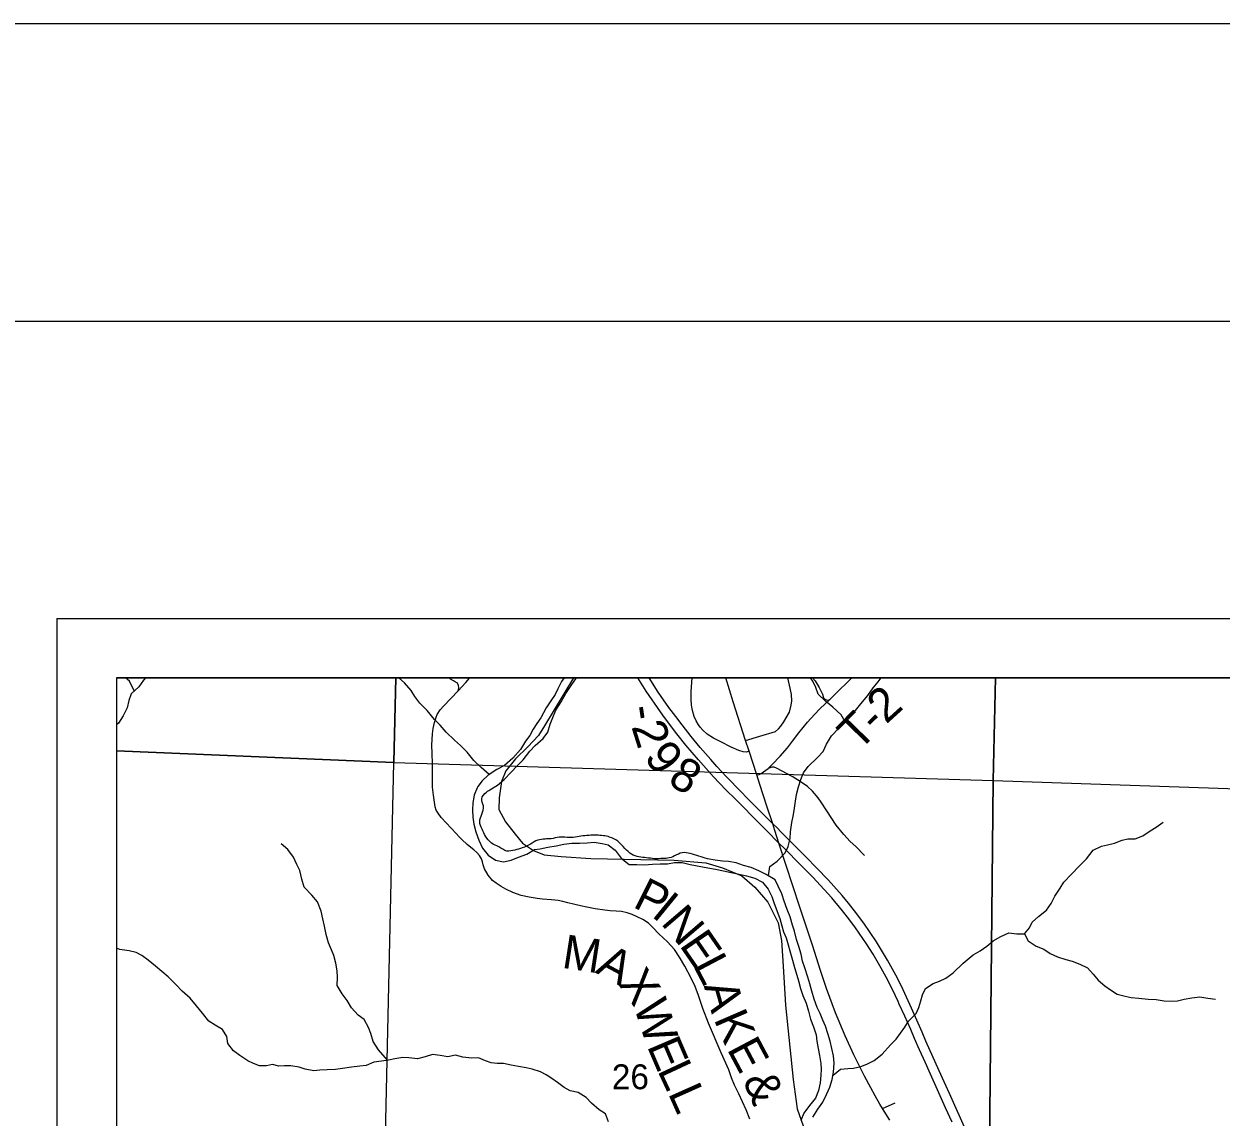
# Model space of a CAD drawing. Extents: x 0 to 34, y 0 to 22.
# Drawn here: x 1.945 to 3.957, y 20.162 to 22 of the extents above; entities that cross this region are included whole.
import ezdxf

# ---------------------------------------------------------------- set-up
doc = ezdxf.new("R2010")
doc.units = 0
for name, color, linetype in [('Default', 7, 'Continuous'), ('GM_X_Interstate_Route', 7, 'Continuous'), ('GM_X_Major_River', 7, 'Continuous'), ('GM_X_Minor_River', 7, 'Continuous'), ('GM_X_Rail_Line', 7, 'Continuous'), ('GM_X_Section', 7, 'Continuous'), ('GM_X_Section_Text', 7, 'Continuous'), ('GM_X_State_Route', 7, 'Continuous'), ('GM_X_Township_Road', 7, 'Continuous'), ('GM_X_Township_Road_Text', 7, 'Continuous'), ('SH_Border', 7, 'Continuous'), ('SH_Cut_Line', 7, 'Continuous'), ('SH_Data', 7, 'Continuous')]:
    doc.layers.add(name, color=color, linetype=linetype)

msp = doc.modelspace()

# ---------------------------------------------------------------- linework, layer by layer
at = {"layer": 'Default'}
for points in [[(2.5696, 20.9), (2.1, 20.9), (2.1, 20.7777), (2.5664, 20.7581)], [(3.5777, 20.9), (2.5696, 20.9), (2.5664, 20.7581), (3.5738, 20.7275)], [(4.5799, 20.9), (3.5777, 20.9), (3.5738, 20.7275), (4.5766, 20.6934)], [(2.1, 20.7777), (2.1, 19.7647), (2.5439, 19.7556), (2.5664, 20.7581)]]:
    msp.add_lwpolyline(points, close=True, dxfattribs=at)
at = {"layer": 'GM_X_Interstate_Route'}
for points in [[(3.5047, 20.1532), (3.4936, 20.1773), (3.4827, 20.2022), (3.4662, 20.239), (3.46, 20.253), (3.4503, 20.2747), (3.4418, 20.2939), (3.4352, 20.3086), (3.4251, 20.3315), (3.416, 20.3515), (3.414, 20.356), (3.4042, 20.3772), (3.394, 20.3967), (3.3857, 20.4119), (3.3719, 20.4354), (3.3608, 20.4531), (3.3423, 20.4799), (3.3313, 20.495), (3.3206, 20.5086), (3.3028, 20.5301), (3.2897, 20.5444), (3.2708, 20.565), (3.2495, 20.5863), (3.2235, 20.6126), (3.2136, 20.6225), (3.1926, 20.6438), (3.1685, 20.6678), (3.1541, 20.6825), (3.1406, 20.696), (3.1247, 20.7121), (3.1038, 20.7338), (3.0785, 20.7621), (3.0574, 20.7869), (3.0423, 20.8059), (3.0214, 20.8337), (3.0144, 20.8429), (2.9907, 20.8779), (2.9766, 20.9)], [(3.2107, 20.6479), (3.2036, 20.655), (3.16, 20.6987), (3.1504, 20.7087), (3.1258, 20.7338), (3.1094, 20.7512), (3.099, 20.7627), (3.0811, 20.7833), (3.0662, 20.8016), (3.0509, 20.821), (3.0402, 20.8351), (3.0285, 20.8505), (3.0108, 20.876), (2.9956, 20.9)], [(3.5299, 20.1347), (3.5004, 20.2012), (3.4943, 20.2148), (3.4833, 20.2395), (3.4609, 20.2895), (3.4547, 20.3041), (3.4365, 20.3447), (3.4226, 20.3753), (3.413, 20.395), (3.3965, 20.4254), (3.3778, 20.4561), (3.3566, 20.4875), (3.3409, 20.5084), (3.3307, 20.5214), (3.32, 20.5343), (3.2965, 20.5605), (3.2776, 20.5801), (3.2589, 20.5992), (3.2177, 20.6409), (3.2107, 20.6479)]]:
    msp.add_lwpolyline(points, dxfattribs=at)
at = {"layer": 'GM_X_Major_River'}
for points in [[(2.8527, 20.9), (2.8484, 20.8942), (2.842, 20.882), (2.8376, 20.8721), (2.8305, 20.8618), (2.8226, 20.8496), (2.8133, 20.8332), (2.8066, 20.8237), (2.8006, 20.8138), (2.795, 20.8031), (2.7875, 20.7936), (2.7793, 20.7798), (2.7666, 20.7653), (2.7526, 20.7531), (2.7398, 20.7461), (2.7252, 20.7365), (2.7146, 20.7273), (2.7076, 20.7175)], [(2.7258, 20.711), (2.7276, 20.7119), (2.7408, 20.72), (2.7517, 20.7295), (2.7637, 20.7414), (2.7739, 20.7525), (2.784, 20.7621), (2.7952, 20.7769), (2.8038, 20.7865), (2.8174, 20.798), (2.8252, 20.8091), (2.8289, 20.8224), (2.8337, 20.8334), (2.8385, 20.846), (2.8475, 20.8601), (2.8553, 20.8738), (2.8647, 20.8872), (2.8737, 20.9)], [(2.7076, 20.7175), (2.7064, 20.7151), (2.7016, 20.7029), (2.6994, 20.69), (2.6984, 20.6779), (2.6993, 20.6661), (2.7009, 20.654), (2.704, 20.6411), (2.7091, 20.6275), (2.7156, 20.6139), (2.7248, 20.6019), (2.7374, 20.5936), (2.751, 20.5911), (2.7635, 20.5935), (2.7759, 20.5989), (2.7899, 20.6039), (2.8027, 20.6113), (2.8125, 20.6125), (2.8254, 20.6156), (2.8394, 20.618), (2.8522, 20.6204), (2.8655, 20.622), (2.8787, 20.6222), (2.8912, 20.6227), (2.9033, 20.6239), (2.9166, 20.6214), (2.9264, 20.6192), (2.9386, 20.6102), (2.9486, 20.597), (2.9619, 20.5865), (2.9748, 20.5862), (2.9877, 20.5859), (3.0013, 20.5868), (3.0142, 20.5873), (3.0263, 20.5874), (3.0384, 20.5898), (3.0513, 20.5895), (3.0645, 20.5862), (3.094, 20.5808)], [(3.2705, 20.1616), (3.279, 20.1746), (3.2876, 20.1864), (3.2939, 20.1994), (3.2995, 20.212), (3.3035, 20.2246), (3.3057, 20.2371), (3.3066, 20.2523), (3.3053, 20.2648), (3.2997, 20.289), (3.2958, 20.3019), (3.2918, 20.3147), (3.2876, 20.3246), (3.2829, 20.3359), (3.2778, 20.3457), (3.2727, 20.3597), (3.2691, 20.3733), (3.2656, 20.3854), (3.2624, 20.3971), (3.2573, 20.4123), (3.2534, 20.424), (3.251, 20.4357), (3.247, 20.4482), (3.2435, 20.4603), (3.2399, 20.4743), (3.2367, 20.4841), (3.2324, 20.4981), (3.2277, 20.5106), (3.2226, 20.5246), (3.2186, 20.5371), (3.2124, 20.5499), (3.2075, 20.5604), (3.1925, 20.5698), (3.1799, 20.5757), (3.1669, 20.5812), (3.1543, 20.5849), (3.1417, 20.5889), (3.1288, 20.5914), (3.1189, 20.5917), (3.1064, 20.5934), (3.0934, 20.5956)], [(3.094, 20.5808), (3.1073, 20.5786), (3.1206, 20.5758), (3.1332, 20.5729), (3.1469, 20.57), (3.1594, 20.5675), (3.1732, 20.5635), (3.1861, 20.5568), (3.1954, 20.5451), (3.202, 20.5327), (3.2059, 20.521), (3.2153, 20.4953), (3.2185, 20.4832), (3.2213, 20.4733), (3.226, 20.4631), (3.2291, 20.4514), (3.2319, 20.4412), (3.2363, 20.4253), (3.2398, 20.4132), (3.2438, 20.4003), (3.2469, 20.3905), (3.2501, 20.378), (3.254, 20.3659), (3.2595, 20.3531), (3.2635, 20.3395), (3.2667, 20.3262), (3.2717, 20.3134), (3.2761, 20.2998), (3.2777, 20.2895), (3.2798, 20.2767), (3.2822, 20.2649), (3.2842, 20.2517), (3.2847, 20.2422), (3.2841, 20.2319), (3.2831, 20.2194), (3.2802, 20.2064), (3.275, 20.1931), (3.2649, 20.1808), (3.2556, 20.1682), (3.2508, 20.156)]]:
    msp.add_lwpolyline(points, dxfattribs=at)
msp.add_spline([(3.0934, 20.5956), (3.0644, 20.6048), (3.0511, 20.6062), (3.0383, 20.6008), (3.0262, 20.5969), (3.0187, 20.5965), (3.0043, 20.596), (2.991, 20.5977), (2.9785, 20.5991), (2.966, 20.6036), (2.9549, 20.6133), (2.9427, 20.6254), (2.929, 20.6325), (2.9187, 20.6347), (2.9066, 20.6357), (2.8945, 20.6352), (2.8809, 20.6339), (2.868, 20.6319), (2.854, 20.6322), (2.8442, 20.6321), (2.8306, 20.6297), (2.8207, 20.6292), (2.8083, 20.6272), (2.7962, 20.6207), (2.7822, 20.6141), (2.7698, 20.6106), (2.7565, 20.609), (2.7429, 20.616), (2.7307, 20.6224), (2.7207, 20.6341), (2.7146, 20.6458), (2.7107, 20.6586), (2.7144, 20.6708), (2.7169, 20.6849), (2.7141, 20.697), (2.722, 20.708), (2.7258, 20.711)], degree=3, dxfattribs=at)
at = {"layer": 'GM_X_Minor_River'}
for points in [[(2.1491, 20.9), (2.1457, 20.8966), (2.1375, 20.8851), (2.1247, 20.8736), (2.121, 20.8619), (2.1181, 20.8497), (2.1114, 20.8364), (2.1036, 20.8242), (2.1, 20.821)], [(2.1301, 20.8785), (2.1219, 20.8945), (2.1155, 20.9)], [(2.7268, 20.7376), (2.7133, 20.7494), (2.7007, 20.7611), (2.6899, 20.775), (2.6785, 20.7867), (2.6682, 20.7957), (2.6541, 20.8088), (2.6441, 20.8205), (2.6349, 20.8303), (2.6223, 20.8453), (2.6101, 20.8577), (2.6017, 20.8687), (2.5955, 20.8792), (2.5841, 20.8917), (2.5749, 20.9)], [(3.1963, 20.5674), (3.1985, 20.5829), (3.211, 20.592), (3.2242, 20.6058), (3.2294, 20.6168), (3.2324, 20.6298), (3.2334, 20.6411), (3.2356, 20.6571), (3.2378, 20.6677), (3.2396, 20.6772), (3.2411, 20.689), (3.2433, 20.7042), (3.2466, 20.7171), (3.2503, 20.7293), (3.2552, 20.7407), (3.2627, 20.7514), (3.2785, 20.7663), (3.288, 20.7762), (3.2936, 20.7888), (3.3019, 20.8025), (3.3147, 20.8159), (3.3283, 20.8296), (3.3381, 20.8399), (3.3512, 20.8567), (3.3629, 20.8708), (3.3719, 20.8834), (3.3806, 20.8933), (3.3857, 20.9)], [(3.325, 20.8264), (3.3183, 20.8379), (3.3046, 20.8511), (3.292, 20.8613), (3.2797, 20.8729), (3.2759, 20.8839), (3.2705, 20.8949), (3.267, 20.9)], [(3.3048, 20.2319), (3.3173, 20.2424), (3.3295, 20.2433), (3.3389, 20.2437), (3.3515, 20.2468), (3.3617, 20.2503), (3.3738, 20.2565), (3.387, 20.2672), (3.4013, 20.2832), (3.4108, 20.2928), (3.4179, 20.3027), (3.4254, 20.313), (3.4314, 20.3229), (3.4443, 20.3355), (3.4491, 20.3458), (3.4521, 20.3572), (3.4551, 20.3671), (3.4603, 20.3777), (3.4732, 20.3862), (3.4834, 20.3904), (3.4944, 20.3954), (3.5069, 20.4042), (3.5235, 20.4203), (3.5404, 20.4344), (3.5522, 20.4409), (3.5631, 20.449), (3.5737, 20.4578), (3.5869, 20.4655), (3.6002, 20.4712), (3.6139, 20.4698), (3.6268, 20.4699), (3.6351, 20.4798), (3.6392, 20.4893), (3.6498, 20.4989), (3.6633, 20.5096), (3.6712, 20.521), (3.6776, 20.5332), (3.6863, 20.5466), (3.6927, 20.5568), (3.7055, 20.5702), (3.7191, 20.5843), (3.7307, 20.5958), (3.742, 20.6103), (3.756, 20.6172), (3.7663, 20.6192), (3.7777, 20.6223), (3.7909, 20.6273), (3.8004, 20.6293), (3.8125, 20.6297), (3.8254, 20.6344), (3.8379, 20.6432), (3.8481, 20.6493), (3.8598, 20.6574)], [(2.5557, 20.257), (2.5407, 20.2746), (2.5315, 20.2889), (2.5276, 20.3022), (2.5237, 20.3124), (2.5164, 20.3256), (2.5065, 20.3327), (2.4954, 20.3451), (2.4881, 20.3576), (2.4793, 20.3689), (2.4712, 20.3828), (2.4719, 20.3969), (2.471, 20.4075), (2.4686, 20.4204), (2.4655, 20.4332), (2.4616, 20.4431), (2.4566, 20.4544), (2.4527, 20.4688), (2.4499, 20.4824), (2.4471, 20.4949), (2.4444, 20.5081), (2.4382, 20.5233), (2.4286, 20.5349), (2.4156, 20.5481), (2.4117, 20.5617), (2.4082, 20.5761), (2.4032, 20.5863), (2.3978, 20.5984), (2.3882, 20.6116), (2.3768, 20.6213)], [(3.6268, 20.4699), (3.6329, 20.4578), (3.6463, 20.4491), (3.6592, 20.4439), (3.6699, 20.4368), (3.6821, 20.4308), (3.6958, 20.4267), (3.7064, 20.4237), (3.7198, 20.4185), (3.7323, 20.4125), (3.7419, 20.4019), (3.7503, 20.3921), (3.7614, 20.3823), (3.7713, 20.3756), (3.7824, 20.3684), (3.7957, 20.3647), (3.8056, 20.3625), (3.8189, 20.3615), (3.8344, 20.3597), (3.8477, 20.3594), (3.8614, 20.3572), (3.8736, 20.3565), (3.8838, 20.3573), (3.8948, 20.3597), (3.9077, 20.362), (3.921, 20.3636), (3.935, 20.3615), (3.9476, 20.3596)], [(2.9271, 20.1535), (2.9224, 20.1668), (2.9114, 20.1739), (2.8984, 20.1848), (2.8896, 20.1945), (2.8763, 20.2028), (2.863, 20.2057), (2.8528, 20.2113), (2.8417, 20.2195), (2.8322, 20.2267), (2.8227, 20.2326), (2.8132, 20.2379), (2.7987, 20.2419), (2.7889, 20.2445), (2.776, 20.2467), (2.7635, 20.2488), (2.7506, 20.2514), (2.74, 20.2517), (2.7298, 20.2527), (2.7203, 20.2564), (2.7085, 20.2612), (2.6975, 20.2608), (2.6824, 20.2625), (2.6702, 20.2658), (2.657, 20.2627), (2.6445, 20.2652), (2.6312, 20.267), (2.6191, 20.2631), (2.6059, 20.2596), (2.5915, 20.261), (2.5817, 20.2617), (2.5681, 20.2597), (2.5575, 20.2573), (2.5458, 20.2557), (2.5329, 20.254), (2.5197, 20.2482), (2.5091, 20.247), (2.4952, 20.2454), (2.4838, 20.2438), (2.4683, 20.2417), (2.4543, 20.2408), (2.4418, 20.2404), (2.432, 20.2395), (2.4176, 20.242), (2.407, 20.2457), (2.3933, 20.2475), (2.3827, 20.2478), (2.3729, 20.2473), (2.3623, 20.2499), (2.3524, 20.2479), (2.3403, 20.2478), (2.3304, 20.2515), (2.3209, 20.256), (2.3076, 20.2654), (2.2966, 20.2729), (2.2874, 20.2853), (2.2858, 20.297), (2.2781, 20.3091), (2.2663, 20.3162), (2.2556, 20.3229), (2.2445, 20.3361), (2.2346, 20.3486), (2.2239, 20.3617), (2.2105, 20.3734), (2.1998, 20.3843), (2.1868, 20.3974), (2.1765, 20.4065), (2.1659, 20.4155), (2.1533, 20.4256), (2.143, 20.4335), (2.1335, 20.4383), (2.1214, 20.4413), (2.1058, 20.4434), (2.1, 20.4456)]]:
    msp.add_lwpolyline(points, dxfattribs=at)
at = {"layer": 'GM_X_Rail_Line'}
msp.add_lwpolyline([(4.5874, 20.9), (2.1, 20.9), (2.1, 18.7171), (2.7864, 18.6994), (2.7892, 18.6993), (2.9222, 18.6946), (2.9234, 18.6945), (3.8442, 18.6615), (3.8456, 18.6615), (4.5462, 18.6416), (4.5515, 18.7621), (4.5519, 18.771), (4.5566, 18.8683), (4.5569, 18.8737), (4.5569, 18.8748), (4.5571, 18.8875), (4.5772, 20.3136), (4.5773, 20.3149)], close=True, dxfattribs=at)
msp.add_lwpolyline([(2.8682, 20.9), (2.8198, 20.8194), (2.8094, 20.8034), (2.7918, 20.7841), (2.771, 20.7641), (2.7549, 20.744), (2.7476, 20.7259), (2.7437, 20.6986), (2.7429, 20.6791), (2.7539, 20.6579), (2.7701, 20.6376), (2.7825, 20.6222), (2.8009, 20.6099), (2.8191, 20.6027), (2.8475, 20.5998), (2.8978, 20.5964), (3.0375, 20.5935), (3.0907, 20.5889), (3.1186, 20.5809), (3.1512, 20.5673), (3.1731, 20.5483), (3.1953, 20.5229), (3.2127, 20.488), (3.2183, 20.4585), (3.221, 20.4153), (3.2248, 20.3496), (3.2379, 20.2249), (3.2446, 20.1754), (3.2542, 20.147)], dxfattribs=at)
at = {"layer": 'GM_X_Section'}
for points in [[(2.5664, 20.7581), (3.5738, 20.7275), (3.5637, 19.7201), (2.5439, 19.7556)], [(4.5766, 20.6934), (4.5761, 20.6339), (4.5646, 19.6808), (3.5637, 19.7201), (3.5738, 20.7275)]]:
    msp.add_lwpolyline(points, close=True, dxfattribs=at)
at = {"layer": 'GM_X_State_Route'}
for points in [[(3.2071, 20.6435), (3.2036, 20.655), (3.1934, 20.6847), (3.1817, 20.7211), (3.1768, 20.7372), (3.1635, 20.7769), (3.1575, 20.7947), (3.1369, 20.86), (3.1246, 20.9)], [(3.4002, 20.1565), (3.3881, 20.176), (3.3836, 20.1833), (3.3756, 20.1975), (3.3681, 20.211), (3.3573, 20.2306), (3.3397, 20.266), (3.325, 20.298), (3.3087, 20.3371), (3.2937, 20.3777), (3.2837, 20.4081), (3.2699, 20.4506), (3.2489, 20.5145), (3.2136, 20.6225), (3.2071, 20.6435)]]:
    msp.add_lwpolyline(points, dxfattribs=at)
at = {"layer": 'GM_X_Township_Road'}
msp.add_line((3.3881, 20.176), (3.4092, 20.1856), dxfattribs=at)
for points in [[(2.6746, 20.8785), (2.6758, 20.8836), (2.675, 20.8879), (2.6728, 20.8917), (2.6701, 20.8931), (2.6664, 20.8951), (2.6614, 20.8983), (2.6591, 20.9)], [(2.6746, 20.8785), (2.6872, 20.8926), (2.6933, 20.8997), (2.6935, 20.9)], [(3.1311, 20.7849), (3.1182, 20.7913), (3.1037, 20.7988), (3.0931, 20.8057), (3.086, 20.8124), (3.0813, 20.8174), (3.0783, 20.8215), (3.0745, 20.8279), (3.0711, 20.8353), (3.0683, 20.8452), (3.0668, 20.8545), (3.0663, 20.8638), (3.0663, 20.8773), (3.0677, 20.9)], [(3.1575, 20.7947), (3.1816, 20.8024), (3.2077, 20.81), (3.213, 20.8144), (3.2171, 20.8189), (3.222, 20.8263), (3.2317, 20.8424), (3.2345, 20.8542), (3.2354, 20.8614), (3.2348, 20.872), (3.2326, 20.8827), (3.2285, 20.9)], [(3.1957, 20.748), (3.2026, 20.7543), (3.2157, 20.7685), (3.228, 20.7826), (3.2367, 20.7939), (3.2472, 20.8076), (3.262, 20.8258), (3.2736, 20.8384), (3.2827, 20.848), (3.2999, 20.8645), (3.3068, 20.8713), (3.3364, 20.9)], [(3.2704, 20.9), (3.2747, 20.895), (3.2815, 20.8843), (3.2869, 20.8728), (3.2889, 20.8669), (3.2898, 20.8654), (3.2911, 20.8642), (3.2937, 20.8631), (3.2962, 20.8628), (3.2972, 20.863), (3.2999, 20.8645)], [(3.1648, 20.1579), (3.1589, 20.1737), (3.1526, 20.1871), (3.1463, 20.2009), (3.1392, 20.2154), (3.1342, 20.2276), (3.1293, 20.241), (3.1167, 20.2695), (3.0956, 20.3193), (3.0856, 20.3443), (3.0786, 20.3658), (3.0732, 20.381), (3.0663, 20.395), (3.0554, 20.4155), (3.0467, 20.4306), (3.0381, 20.4435), (3.0262, 20.4564), (3.012, 20.47), (3.002, 20.4806), (2.9943, 20.4878), (2.9847, 20.494), (2.9755, 20.4986), (2.967, 20.5021), (2.9588, 20.505), (2.9493, 20.5071), (2.9403, 20.5079), (2.9303, 20.5086), (2.9211, 20.5094), (2.9046, 20.5116), (2.8907, 20.5147), (2.8804, 20.5169), (2.8684, 20.5197), (2.859, 20.522), (2.8505, 20.5243), (2.8425, 20.5257), (2.8315, 20.5271), (2.8165, 20.528), (2.8074, 20.529), (2.7937, 20.5315), (2.7805, 20.5344), (2.7665, 20.5393), (2.7547, 20.5447), (2.7467, 20.5493), (2.7382, 20.5549), (2.7325, 20.5596), (2.7248, 20.5685), (2.7187, 20.5788), (2.7164, 20.586), (2.7156, 20.5906), (2.7135, 20.5959), (2.7106, 20.6014), (2.7061, 20.6067), (2.701, 20.611), (2.6956, 20.6149), (2.6894, 20.6198), (2.6808, 20.6282), (2.6763, 20.6329), (2.6712, 20.6383), (2.6458, 20.6655), (2.6408, 20.6729), (2.6378, 20.6779), (2.6357, 20.6832), (2.6329, 20.703), (2.6316, 20.7164), (2.6316, 20.7328), (2.6316, 20.7564), (2.631, 20.7731), (2.63, 20.7872), (2.6313, 20.8059), (2.6327, 20.8151), (2.6345, 20.8252), (2.6362, 20.8301), (2.6377, 20.8343), (2.6395, 20.8388), (2.6441, 20.8462), (2.6499, 20.8526), (2.6746, 20.8785)], [(3.1635, 20.7769), (3.1584, 20.7755), (3.1534, 20.7756), (3.1463, 20.7781), (3.1334, 20.7837), (3.1311, 20.7849)], [(3.1768, 20.7372), (3.1807, 20.7378), (3.184, 20.7392), (3.1957, 20.748)], [(3.3575, 20.6015), (3.3428, 20.6165), (3.3336, 20.625), (3.3229, 20.6367), (3.3101, 20.6527), (3.2941, 20.6766), (3.2849, 20.6909), (3.2795, 20.6985), (3.27, 20.7096), (3.2617, 20.7175), (3.2495, 20.7261), (3.2361, 20.7346), (3.2098, 20.7485), (3.2055, 20.7498), (3.2018, 20.75), (3.1957, 20.748)]]:
    msp.add_lwpolyline(points, dxfattribs=at)
at = {"layer": 'SH_Border'}
msp.add_lwpolyline([(1.5, 21.5), (33.5, 21.5), (33.5, 0.5), (1.5, 0.5)], close=True, dxfattribs=at)
at = {"layer": 'SH_Cut_Line'}
msp.add_lwpolyline([(0, 0), (34, 0), (34, 22), (0, 22)], close=True, dxfattribs=at)
msp.add_lwpolyline([(8.9, 14.624), (8.9, 20.9), (2.1, 20.9), (2.1, 14.1)], dxfattribs=at)
at = {"layer": 'SH_Data'}
for p, q in [((2, 21), (9, 21)), ((2, 21), (2, 14)), ((2.1, 20.9), (2.1, 14.1)), ((2.1, 20.9), (8.9, 20.9))]:
    msp.add_line(p, q, dxfattribs=at)

# ---------------------------------------------------------------- texts
at = {"layer": 'GM_X_Section_Text'}
msp.add_text('26', height=0.04186, rotation=0, dxfattribs=at).set_placement((2.9329, 20.2084))
at = {"layer": 'GM_X_Township_Road_Text'}
for s, rotation, p in [('2', 42.3129, (3.3939, 20.8214)), ('-', 278.3802, (2.9597, 20.8512)), ('2', 287.5556, (2.9653, 20.8185)), ('T', 45.797, (3.3482, 20.7753)), ('-', 44.2548, (3.3775, 20.8055)), ('9', 307.411, (2.9857, 20.7662)), ('8', 329.4217, (3.0247, 20.7227)), ('P', 333.4456, (2.9662, 20.5156)), ('I', 320.7172, (2.9977, 20.5003)), ('N', 310.4851, (3.0139, 20.4874)), ('M', 351.2321, (2.8473, 20.4129)), ('E', 304.5293, (3.0454, 20.4506)), ('A', 331.7192, (2.9034, 20.4051)), ('L', 297.7707, (3.0686, 20.4171)), ('X', 304.9834, (2.9423, 20.3861)), ('W', 287.9923, (2.969, 20.3491)), ('A', 285.8618, (3.0872, 20.3824)), ('K', 293.4092, (3.1036, 20.3266)), ('E', 293.1673, (2.9913, 20.2812)), ('E', 297.9245, (3.1256, 20.2763)), ('L', 295.0199, (3.0088, 20.2403)), ('&', 293.2202, (3.1523, 20.224)), ('L', 294.0996, (3.0267, 20.202))]:
    msp.add_text(s, height=0.0568, rotation=rotation, dxfattribs=at).set_placement(p)

doc.saveas('drawing.dxf')
